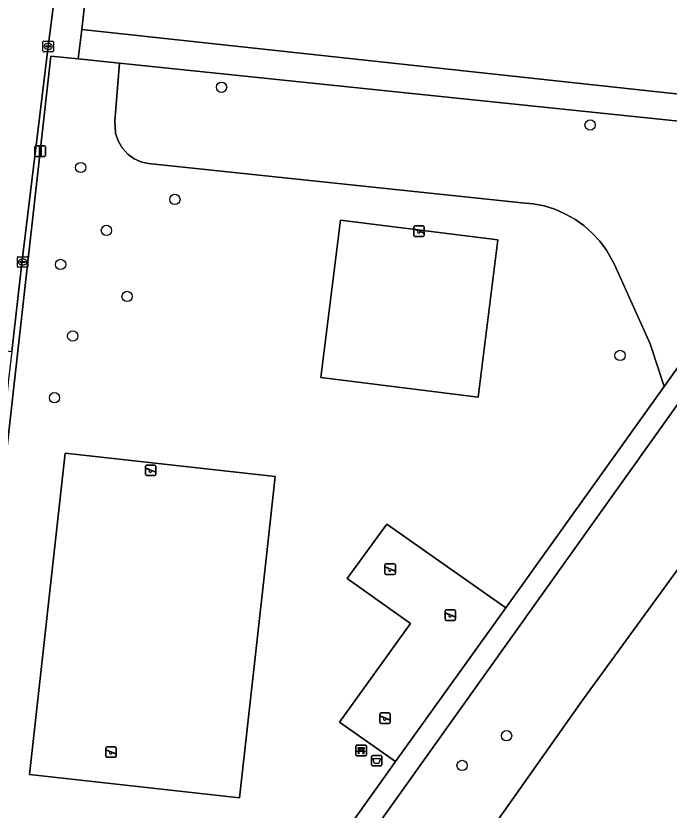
# Model space of a CAD drawing. Extents: x 161928 to 163071, y 386474 to 387428.
# Drawn here: x 162841.8 to 162903.6, y 387143.9 to 387219.1 of the extents above; entities that cross this region are included whole.
import ezdxf

# ---------------------------------------------------------------- set-up
doc = ezdxf.new("R2010")
doc.units = 0
for name, color, linetype in [('IMGEO_Afvalbak', 7, 'Continuous'), ('IMGEO_Bank', 7, 'Continuous'), ('IMGEO_Boom', 7, 'Continuous'), ('IMGEO_Erf', 7, 'Continuous'), ('IMGEO_Groenvoorziening', 7, 'Continuous'), ('IMGEO_Kolk', 7, 'Continuous'), ('IMGEO_Lichtmast', 7, 'Continuous'), ('IMGEO_Meer_plas_ven_vijver', 7, 'Continuous'), ('IMGEO_Rijbaan_lokaal_open', 7, 'Continuous'), ('IMGEO_Speelvoorziening', 7, 'Continuous'), ('IMGEO_Terreindeel_open', 7, 'Continuous'), ('IMGEO_Terreindeel_zand', 7, 'Continuous'), ('IMGEO_Voetpad_halfverhard', 7, 'Continuous'), ('IMGEO_Voetpad_open', 7, 'Continuous')]:
    doc.layers.add(name, color=color, linetype=linetype)

msp = doc.modelspace()

# ---------------------------------------------------------------- linework, layer by layer
at = {"layer": 'IMGEO_Afvalbak'}
for p, q in [((162875.451, 387148.171), (162875.451, 387148.971)), ((162875.451, 387148.971), (162875.451, 387148.171)), ((162875.551, 387149.071), (162876.341, 387149.071)), ((162876.341, 387149.071), (162875.551, 387149.071)), ((162876.441, 387148.971), (162876.441, 387148.171)), ((162876.441, 387148.171), (162876.441, 387148.971)), ((162876.341, 387148.071), (162875.551, 387148.071)), ((162875.551, 387148.071), (162876.341, 387148.071))]:
    msp.add_line(p, q, dxfattribs=at)
msp.add_lwpolyline([(162875.594, 387148.785), (162876.298, 387148.785), (162876.149, 387148.315), (162875.743, 387148.315), (162875.594, 387148.785)], dxfattribs=at)
for centre, start, end in [((162875.551, 387148.971), 90, 180), ((162875.551, 387148.971), 90, 180), ((162876.341, 387148.971), 0, 90), ((162876.341, 387148.971), 360, 90), ((162875.551, 387148.171), 180, 270), ((162875.551, 387148.171), 180, 270), ((162876.341, 387148.171), 270, 0), ((162876.341, 387148.171), 270, 0)]:
    msp.add_arc(centre, 0.1, start, end, dxfattribs=at)
at = {"layer": 'IMGEO_Bank'}
for p, q in [((162874.051, 387150.038), (162874.892, 387150.038)), ((162874.892, 387150.038), (162874.051, 387150.038)), ((162873.976, 387149.113), (162873.976, 387149.954)), ((162873.976, 387149.954), (162873.976, 387149.113)), ((162874.673, 387149.436), (162874.28, 387149.436)), ((162874.285, 387149.544), (162874.285, 387149.65)), ((162874.329, 387149.65), (162874.329, 387149.544)), ((162874.617, 387149.656), (162874.335, 387149.656)), ((162874.335, 387149.538), (162874.617, 387149.538)), ((162874.623, 387149.544), (162874.623, 387149.65)), ((162874.667, 387149.65), (162874.667, 387149.544)), ((162874.976, 387149.963), (162874.976, 387149.122)), ((162874.976, 387149.122), (162874.976, 387149.963)), ((162874.901, 387149.038), (162874.06, 387149.038)), ((162874.06, 387149.038), (162874.901, 387149.038))]:
    msp.add_line(p, q, dxfattribs=at)
for points in [[(162874.223, 387149.436), (162874.081, 387149.436), (162874.193, 387149.538), (162874.279, 387149.538)], [(162874.279, 387149.656), (162874.193, 387149.656), (162874.193, 387149.817), (162874.756, 387149.817), (162874.756, 387149.656), (162874.673, 387149.656)], [(162874.273, 387149.429), (162874.273, 387149.222), (162874.23, 387149.222), (162874.23, 387149.429)], [(162874.673, 387149.538), (162874.756, 387149.538), (162874.868, 387149.436), (162874.729, 387149.436)], [(162874.723, 387149.429), (162874.723, 387149.222), (162874.679, 387149.222), (162874.679, 387149.429)]]:
    msp.add_lwpolyline(points, dxfattribs=at)
for centre, radius, start, end in [((162874.054, 387149.96), 0.0779, 92.4484, 184.28452), ((162874.054, 387149.96), 0.0779, 92.4484, 184.28452), ((162874.898, 387149.96), 0.0779, 2.4484, 94.28452), ((162874.898, 387149.96), 0.0779, 2.4484, 94.28452), ((162874.223, 387149.429), 0.00671, 2.89567, 87.10433), ((162874.28, 387149.429), 0.00671, 92.89567, 177.10433), ((162874.278, 387149.649), 0.00671, 2.89567, 87.10433), ((162874.278, 387149.545), 0.00671, 272.89567, 357.10433), ((162874.335, 387149.649), 0.00671, 92.89567, 177.10433), ((162874.335, 387149.545), 0.00671, 182.89567, 267.10433), ((162874.617, 387149.649), 0.00671, 2.89567, 87.10433), ((162874.617, 387149.545), 0.00671, 272.89567, 357.10433), ((162874.674, 387149.649), 0.00671, 92.89567, 177.10433), ((162874.674, 387149.545), 0.00671, 182.89567, 267.10433), ((162874.672, 387149.429), 0.00671, 2.89567, 87.10433), ((162874.729, 387149.429), 0.00671, 92.89567, 177.10433), ((162874.054, 387149.116), 0.0779, 182.4484, 274.28452), ((162874.054, 387149.116), 0.0779, 182.4484, 274.28452), ((162874.898, 387149.116), 0.0779, 272.4484, 4.28452), ((162874.898, 387149.116), 0.0779, 272.4484, 4.28452)]:
    msp.add_arc(centre, radius, start, end, dxfattribs=at)
at = {"layer": 'IMGEO_Boom'}
for centre in [(162861.266, 387212.341), (162896.151, 387208.765), (162847.93, 387204.741), (162856.846, 387201.724), (162850.373, 387198.787), (162846.031, 387195.556), (162852.328, 387192.526), (162847.174, 387188.784), (162898.984, 387186.944), (162845.452, 387182.941), (162888.242, 387150.933), (162884.034, 387148.114)]:
    msp.add_circle(centre, 0.489, dxfattribs=at)
at = {"layer": 'IMGEO_Erf'}
msp.add_lwpolyline([(162848.558, 387222.381), (162848.037, 387217.794), (162908.095, 387211.303), (162946.2, 387256.63)], dxfattribs=at)
at = {"layer": 'IMGEO_Groenvoorziening'}
for points in [[(162955.911, 387250), (162935.218, 387224.759), (162928.973, 387216.724), (162856.575, 387115.189), (162848.611, 387104.02), (162850.362, 387090.957), (162865.628, 387112.657), (162868.13, 387116.172), (162872.14, 387121.719), (162885.593, 387140.337), (162895.36, 387154.203), (162905.505, 387168.119), (162918.755, 387183.768), (162931.345, 387196.155), (162958.774, 387223.906)], [(162861.502, 387125.732), (162876.041, 387146.106), (162877.739, 387148.491), (162872.43, 387152.227), (162879.135, 387161.563), (162873.142, 387165.822), (162876.895, 387170.977), (162888.172, 387163.036), (162893.246, 387170.131), (162903.154, 387183.99), (162902.586, 387185.731), (162901.834, 387188.031), (162898.428, 387195.608), (162897.691, 387196.914), (162897.06, 387197.761), (162896.344, 387198.538), (162895.551, 387199.235), (162894.689, 387199.846), (162893.769, 387200.363), (162892.799, 387200.781), (162891.79, 387201.096), (162890.755, 387201.303), (162889.703, 387201.401), (162854.35, 387205.109), (162853.713, 387205.253), (162853.005, 387205.566), (162852.378, 387206.019), (162851.858, 387206.593), (162851.469, 387207.262), (162851.227, 387207.997), (162851.163, 387209.154), (162851.603, 387214.609), (162847.679, 387215.034), (162845.112, 387215.281), (162831.364, 387092.52)], [(162917.919, 387207.749), (162851.603, 387214.609), (162851.163, 387209.154), (162851.227, 387207.997), (162851.469, 387207.262), (162851.858, 387206.593), (162852.378, 387206.019), (162853.005, 387205.566), (162853.713, 387205.253), (162854.35, 387205.109), (162889.703, 387201.401), (162890.755, 387201.303), (162891.79, 387201.096), (162892.799, 387200.781), (162893.769, 387200.363), (162894.689, 387199.846), (162895.551, 387199.235), (162896.344, 387198.538), (162897.06, 387197.761), (162897.691, 387196.914), (162898.428, 387195.608), (162901.834, 387188.031), (162902.586, 387185.731), (162903.154, 387183.99), (162919.044, 387206.217)]]:
    msp.add_lwpolyline(points, dxfattribs=at)
for points in [[(162870.659, 387184.86), (162872.524, 387199.744), (162887.407, 387197.879), (162885.542, 387182.995)], [(162843.087, 387147.269), (162846.461, 387177.69), (162866.338, 387175.487), (162865.379, 387166.832), (162862.965, 387145.064)], [(162862.965, 387145.064), (162865.379, 387166.832), (162866.338, 387175.487), (162846.461, 387177.69), (162843.087, 387147.269)]]:
    msp.add_lwpolyline(points, close=True, dxfattribs=at)
at = {"layer": 'IMGEO_Kolk'}
for p, q in [((162844.355, 387215.778), (162844.355, 387216.63)), ((162844.43, 387216.704), (162845.282, 387216.704)), ((162844.614, 387216.198), (162844.614, 387216.21)), ((162845.052, 387216.161), (162844.654, 387216.161)), ((162844.657, 387216.247), (162845.055, 387216.247)), ((162844.843, 387216.484), (162844.868, 387216.484)), ((162845.098, 387216.21), (162845.098, 387216.198)), ((162845.356, 387216.63), (162845.356, 387215.778)), ((162845.282, 387215.704), (162844.43, 387215.704)), ((162844.866, 387215.924), (162844.841, 387215.924)), ((162841.94, 387195.365), (162841.94, 387196.217)), ((162842.015, 387196.291), (162842.867, 387196.291)), ((162842.428, 387196.071), (162842.453, 387196.071)), ((162842.941, 387196.217), (162842.941, 387195.365)), ((162842.867, 387195.291), (162842.015, 387195.291)), ((162842.199, 387195.785), (162842.199, 387195.797)), ((162842.637, 387195.748), (162842.239, 387195.748)), ((162842.242, 387195.834), (162842.64, 387195.834)), ((162842.451, 387195.511), (162842.426, 387195.511)), ((162842.683, 387195.797), (162842.683, 387195.785))]:
    msp.add_line(p, q, dxfattribs=at)
for points in [[(162844.355, 387215.778), (162844.355, 387216.63)], [(162844.43, 387216.704), (162845.282, 387216.704)], [(162845.356, 387216.63), (162845.356, 387215.778)], [(162845.282, 387215.704), (162844.43, 387215.704)], [(162841.94, 387195.365), (162841.94, 387196.217)], [(162842.015, 387196.291), (162842.867, 387196.291)], [(162842.941, 387196.217), (162842.941, 387195.365)], [(162842.867, 387195.291), (162842.015, 387195.291)]]:
    msp.add_lwpolyline(points, dxfattribs=at)
for centre, radius, start, end in [((162844.432, 387216.628), 0.0765, 91.55205, 178.44795), ((162844.432, 387216.628), 0.0765, 91.55205, 178.44795), ((162844.654, 387216.207), 0.0403, 85.87752, 175.75265), ((162844.651, 387216.197), 0.0366, 178.93798, 274.71019), ((162845.055, 387216.204), 0.043, 264.86636, 352.45326), ((162845.059, 387216.209), 0.0386, 1.73085, 96.63898), ((162845.28, 387216.628), 0.0765, 1.55205, 88.44795), ((162845.28, 387216.628), 0.0765, 1.55205, 88.44795), ((162844.432, 387215.78), 0.0765, 181.55205, 268.44795), ((162844.432, 387215.78), 0.0765, 181.55205, 268.44795), ((162845.28, 387215.78), 0.0765, 271.55205, 358.44795), ((162845.28, 387215.78), 0.0765, 271.55205, 358.44795), ((162842.017, 387196.215), 0.0765, 91.55205, 178.44795), ((162842.017, 387196.215), 0.0765, 91.55205, 178.44795), ((162842.865, 387196.215), 0.0765, 1.55205, 88.44795), ((162842.865, 387196.215), 0.0765, 1.55205, 88.44795), ((162842.017, 387195.367), 0.0765, 181.55205, 268.44795), ((162842.017, 387195.367), 0.0765, 181.55205, 268.44795), ((162842.239, 387195.794), 0.0403, 85.87752, 175.75265), ((162842.236, 387195.784), 0.0366, 178.93798, 274.71019), ((162842.64, 387195.791), 0.043, 264.86636, 352.45326), ((162842.644, 387195.796), 0.0386, 1.73085, 96.63898), ((162842.865, 387195.367), 0.0765, 271.55205, 358.44795), ((162842.865, 387195.367), 0.0765, 271.55205, 358.44795)]:
    msp.add_arc(centre, radius, start, end, dxfattribs=at)
for centre, major_axis, ratio, start_param, end_param in [((162844.842, 387216.204), (-0.387, 0.002), 0.722429, 4.712389, 7.853982), ((162844.867, 387216.204), (-0.39, 0.002), 0.717154, 1.570796, 4.712389), ((162842.427, 387195.791), (-0.387, 0.002), 0.722429, 4.712389, 7.853982), ((162842.452, 387195.791), (-0.39, 0.002), 0.717154, 1.570796, 4.712389)]:
    msp.add_ellipse(centre, major_axis=major_axis, ratio=ratio, start_param=start_param, end_param=end_param, dxfattribs=at)
at = {"layer": 'IMGEO_Lichtmast'}
for p, q in [((162843.605, 387205.883), (162843.605, 387206.683)), ((162843.605, 387206.683), (162843.605, 387205.883)), ((162843.705, 387206.783), (162844.495, 387206.783)), ((162844.495, 387206.783), (162843.705, 387206.783)), ((162844.595, 387206.683), (162844.595, 387205.883)), ((162844.595, 387205.883), (162844.595, 387206.683)), ((162844.495, 387205.783), (162843.705, 387205.783)), ((162843.705, 387205.783), (162844.495, 387205.783))]:
    msp.add_line(p, q, dxfattribs=at)
msp.add_lwpolyline([(162844.025, 387206.658), (162844.175, 387206.658), (162844.175, 387205.908), (162844.025, 387205.908), (162844.025, 387206.658)], dxfattribs=at)
for centre, start, end in [((162843.705, 387206.683), 90, 180), ((162843.705, 387206.683), 90, 180), ((162844.495, 387206.683), 0, 90), ((162844.495, 387206.683), 360, 90), ((162843.705, 387205.883), 180, 270), ((162843.705, 387205.883), 180, 270), ((162844.495, 387205.883), 270, 0), ((162844.495, 387205.883), 270, 0)]:
    msp.add_arc(centre, 0.1, start, end, dxfattribs=at)
at = {"layer": 'IMGEO_Meer_plas_ven_vijver'}
msp.add_lwpolyline([(162958.774, 387223.906), (162931.345, 387196.155), (162918.755, 387183.768), (162905.505, 387168.119), (162895.36, 387154.203), (162885.593, 387140.337), (162872.14, 387121.719), (162868.13, 387116.172), (162865.628, 387112.657), (162850.362, 387090.957), (162846.172, 387085), (162841.677, 387078.611), (162836.77, 387071.986), (162819.577, 387047.644)], dxfattribs=at)
at = {"layer": 'IMGEO_Rijbaan_lokaal_open'}
msp.add_lwpolyline([(162849.472, 387320.284), (162848.124, 387308.553), (162847.672, 387304.643), (162846.834, 387297.386), (162841.436, 387250), (162840.653, 387242.992), (162840.304, 387239.87), (162840.225, 387239.155), (162838.308, 387221.928), (162837.666, 387216.162), (162836.99, 387210.145), (162836.306, 387204.014), (162835.571, 387197.313), (162834.54, 387188.116), (162841.421, 387187.306), (162842.374, 387195.696), (162844.855, 387216.204), (162845.568, 387221.889), (162846.274, 387228.508), (162847.414, 387238.689), (162847.838, 387242.469), (162848.681, 387250), (162849.639, 387258.908)], dxfattribs=at)
at = {"layer": 'IMGEO_Speelvoorziening'}
for p, q in [((162879.458, 387198.312), (162879.458, 387199.112)), ((162879.458, 387199.112), (162879.458, 387198.312)), ((162879.841, 387198.74), (162879.502, 387198.877)), ((162879.527, 387198.937), (162880.403, 387198.584)), ((162879.558, 387199.212), (162880.348, 387199.212)), ((162880.348, 387199.212), (162879.558, 387199.212)), ((162880.448, 387199.112), (162880.448, 387198.312)), ((162880.448, 387198.312), (162880.448, 387199.112)), ((162880.348, 387198.212), (162879.558, 387198.212)), ((162879.558, 387198.212), (162880.348, 387198.212)), ((162880.379, 387198.524), (162880.039, 387198.661)), ((162854.058, 387175.663), (162854.058, 387176.463)), ((162854.058, 387176.463), (162854.058, 387175.663)), ((162854.158, 387176.563), (162854.948, 387176.563)), ((162854.948, 387176.563), (162854.158, 387176.563)), ((162855.048, 387176.463), (162855.048, 387175.663)), ((162855.048, 387175.663), (162855.048, 387176.463)), ((162854.441, 387176.091), (162854.102, 387176.228)), ((162854.127, 387176.288), (162855.003, 387175.935)), ((162854.948, 387175.563), (162854.158, 387175.563)), ((162854.158, 387175.563), (162854.948, 387175.563)), ((162854.979, 387175.875), (162854.639, 387176.012)), ((162876.728, 387166.304), (162876.728, 387167.104)), ((162876.728, 387167.104), (162876.728, 387166.304)), ((162877.111, 387166.732), (162876.772, 387166.869)), ((162876.797, 387166.929), (162877.673, 387166.576)), ((162876.828, 387167.204), (162877.618, 387167.204)), ((162877.618, 387167.204), (162876.828, 387167.204)), ((162877.649, 387166.516), (162877.309, 387166.653)), ((162877.718, 387167.104), (162877.718, 387166.304)), ((162877.718, 387166.304), (162877.718, 387167.104)), ((162877.618, 387166.204), (162876.828, 387166.204)), ((162876.828, 387166.204), (162877.618, 387166.204)), ((162882.431, 387161.956), (162882.431, 387162.756)), ((162882.431, 387162.756), (162882.431, 387161.956)), ((162882.531, 387162.856), (162883.321, 387162.856)), ((162883.321, 387162.856), (162882.531, 387162.856)), ((162883.421, 387162.756), (162883.421, 387161.956)), ((162883.421, 387161.956), (162883.421, 387162.756)), ((162882.814, 387162.384), (162882.475, 387162.521)), ((162882.5, 387162.581), (162883.376, 387162.228)), ((162883.352, 387162.168), (162883.012, 387162.305)), ((162883.321, 387161.856), (162882.531, 387161.856)), ((162882.531, 387161.856), (162883.321, 387161.856)), ((162876.243, 387152.189), (162876.243, 387152.989)), ((162876.243, 387152.989), (162876.243, 387152.189)), ((162876.343, 387153.089), (162877.133, 387153.089)), ((162877.133, 387153.089), (162876.343, 387153.089)), ((162877.233, 387152.989), (162877.233, 387152.189)), ((162877.233, 387152.189), (162877.233, 387152.989)), ((162876.626, 387152.617), (162876.287, 387152.754)), ((162876.312, 387152.814), (162877.188, 387152.461)), ((162877.164, 387152.401), (162876.824, 387152.538)), ((162877.133, 387152.089), (162876.343, 387152.089)), ((162876.343, 387152.089), (162877.133, 387152.089)), ((162850.309, 387148.987), (162850.309, 387149.787)), ((162850.309, 387149.787), (162850.309, 387148.987)), ((162850.692, 387149.415), (162850.353, 387149.552)), ((162850.378, 387149.612), (162851.254, 387149.259)), ((162850.409, 387149.887), (162851.199, 387149.887)), ((162851.199, 387149.887), (162850.409, 387149.887)), ((162851.23, 387149.199), (162850.89, 387149.336)), ((162851.299, 387149.787), (162851.299, 387148.987)), ((162851.299, 387148.987), (162851.299, 387149.787)), ((162851.199, 387148.887), (162850.409, 387148.887)), ((162850.409, 387148.887), (162851.199, 387148.887))]:
    msp.add_line(p, q, dxfattribs=at)
for centre, radius, start, end in [((162879.558, 387199.112), 0.1, 90, 180), ((162879.558, 387199.112), 0.1, 90, 180), ((162879.515, 387198.907), 0.0327, 68.07798, 248.07798), ((162880.348, 387199.112), 0.1, 0, 90), ((162880.348, 387199.112), 0.1, 360, 90), ((162879.558, 387198.312), 0.1, 180, 270), ((162879.558, 387198.312), 0.1, 180, 270), ((162879.92, 387198.65), 0.12, 130.99278, 5.16318), ((162880.348, 387198.312), 0.1, 270, 0), ((162880.348, 387198.312), 0.1, 270, 0), ((162880.391, 387198.554), 0.0327, 248.07798, 68.07798), ((162854.158, 387176.463), 0.1, 90, 180), ((162854.158, 387176.463), 0.1, 90, 180), ((162854.948, 387176.463), 0.1, 0, 90), ((162854.948, 387176.463), 0.1, 360, 90), ((162854.158, 387175.663), 0.1, 180, 270), ((162854.158, 387175.663), 0.1, 180, 270), ((162854.115, 387176.258), 0.0327, 68.07798, 248.07798), ((162854.52, 387176.001), 0.12, 130.99278, 5.16318), ((162854.948, 387175.663), 0.1, 270, 0), ((162854.948, 387175.663), 0.1, 270, 0), ((162854.991, 387175.905), 0.0327, 248.07798, 68.07798), ((162876.828, 387167.104), 0.1, 90, 180), ((162876.828, 387167.104), 0.1, 90, 180), ((162876.785, 387166.899), 0.0327, 68.07798, 248.07798), ((162877.19, 387166.642), 0.12, 130.99278, 5.16318), ((162877.618, 387167.104), 0.1, 0, 90), ((162877.618, 387167.104), 0.1, 360, 90), ((162877.661, 387166.546), 0.0327, 248.07798, 68.07798), ((162876.828, 387166.304), 0.1, 180, 270), ((162876.828, 387166.304), 0.1, 180, 270), ((162877.618, 387166.304), 0.1, 270, 0), ((162877.618, 387166.304), 0.1, 270, 0), ((162882.531, 387162.756), 0.1, 90, 180), ((162882.531, 387162.756), 0.1, 90, 180), ((162883.321, 387162.756), 0.1, 0, 90), ((162883.321, 387162.756), 0.1, 360, 90), ((162882.488, 387162.551), 0.0327, 68.07798, 248.07798), ((162882.893, 387162.294), 0.12, 130.99278, 5.16318), ((162883.364, 387162.198), 0.0327, 248.07798, 68.07798), ((162882.531, 387161.956), 0.1, 180, 270), ((162882.531, 387161.956), 0.1, 180, 270), ((162883.321, 387161.956), 0.1, 270, 0), ((162883.321, 387161.956), 0.1, 270, 0), ((162876.343, 387152.989), 0.1, 90, 180), ((162876.343, 387152.989), 0.1, 90, 180), ((162877.133, 387152.989), 0.1, 0, 90), ((162877.133, 387152.989), 0.1, 360, 90), ((162876.3, 387152.784), 0.0327, 68.07798, 248.07798), ((162876.705, 387152.527), 0.12, 130.99278, 5.16318), ((162877.176, 387152.431), 0.0327, 248.07798, 68.07798), ((162876.343, 387152.189), 0.1, 180, 270), ((162876.343, 387152.189), 0.1, 180, 270), ((162877.133, 387152.189), 0.1, 270, 0), ((162877.133, 387152.189), 0.1, 270, 0), ((162850.409, 387149.787), 0.1, 90, 180), ((162850.409, 387149.787), 0.1, 90, 180), ((162850.366, 387149.582), 0.0327, 68.07798, 248.07798), ((162850.771, 387149.325), 0.12, 130.99278, 5.16318), ((162851.199, 387149.787), 0.1, 0, 90), ((162851.199, 387149.787), 0.1, 360, 90), ((162851.242, 387149.229), 0.0327, 248.07798, 68.07798), ((162850.409, 387148.987), 0.1, 180, 270), ((162850.409, 387148.987), 0.1, 180, 270), ((162851.199, 387148.987), 0.1, 270, 0), ((162851.199, 387148.987), 0.1, 270, 0)]:
    msp.add_arc(centre, radius, start, end, dxfattribs=at)
at = {"layer": 'IMGEO_Terreindeel_open'}
msp.add_lwpolyline([(162885.542, 387182.995), (162887.407, 387197.879), (162872.524, 387199.744), (162870.659, 387184.86)], close=True, dxfattribs=at)
at = {"layer": 'IMGEO_Terreindeel_zand'}
msp.add_lwpolyline([(162888.172, 387163.036), (162876.895, 387170.977), (162873.142, 387165.822), (162879.135, 387161.563), (162872.43, 387152.227), (162877.739, 387148.491)], close=True, dxfattribs=at)
at = {"layer": 'IMGEO_Voetpad_halfverhard'}
for points in [[(162953.147, 387250), (162932.094, 387224.308), (162927.206, 387217.787), (162926.787, 387217.968), (162921.061, 387209.902), (162919.044, 387206.217), (162903.154, 387183.99), (162893.246, 387170.131), (162888.172, 387163.036), (162877.739, 387148.491), (162876.041, 387146.106), (162861.502, 387125.732), (162861.093, 387126.033), (162855.328, 387117.957), (162855.707, 387117.646), (162853.767, 387114.937), (162837.34, 387091.989)], [(162834.715, 387089.105), (162832.544, 387087.755), (162830.732, 387086.875), (162830.325, 387083.716), (162833.433, 387085.141), (162834.423, 387085.712), (162835.359, 387086.368), (162836.232, 387087.106), (162837.036, 387087.919), (162837.692, 387088.706), (162848.611, 387104.02), (162856.575, 387115.189), (162928.973, 387216.724)]]:
    msp.add_lwpolyline(points, dxfattribs=at)
msp.add_lwpolyline([(162921.061, 387209.902), (162908.095, 387211.303), (162848.037, 387217.794), (162847.679, 387215.034), (162851.603, 387214.609), (162917.919, 387207.749), (162919.044, 387206.217)], close=True, dxfattribs=at)
at = {"layer": 'IMGEO_Voetpad_open'}
msp.add_lwpolyline([(162831.364, 387092.52), (162845.112, 387215.281), (162847.679, 387215.034), (162848.037, 387217.794), (162848.558, 387222.381), (162846.399, 387222.668), (162846.257, 387221.828), (162845.568, 387221.889), (162844.855, 387216.204), (162842.374, 387195.696), (162841.421, 387187.306), (162841.107, 387184.65), (162840.195, 387176.214), (162835.606, 387135.59), (162834.595, 387126.272), (162834.298, 387123.624), (162833.372, 387115.196), (162832.208, 387104.667), (162830.819, 387092.581)], dxfattribs=at)

doc.saveas('drawing.dxf')
